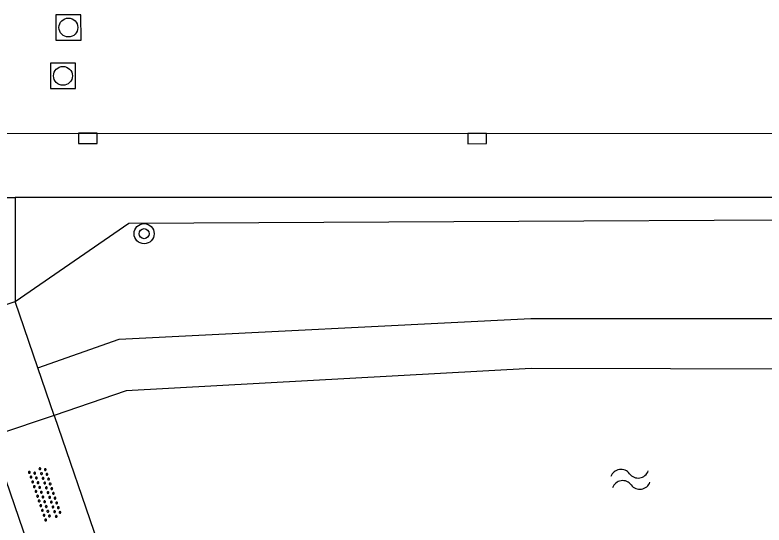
# Model space of a CAD drawing. Extents: x 126000 to 131009, y 393000 to 395500.
# Drawn here: x 130871.22 to 130900.95, y 395431.02 to 395451.29 of the extents above; entities that cross this region are included whole.
import ezdxf

# ---------------------------------------------------------------- set-up
doc = ezdxf.new("R2010")
doc.units = 0
for name, color, linetype in [('gg-knt-BGT kruinlijn', 7, 'Continuous'), ('gg-knt-verharding', 7, 'Continuous'), ('gg-kntw-beschoeiing', 7, 'Continuous'), ('gg-kwrk-kunstwerk niveau 01', 7, 'Continuous'), ('gt-grn-groengrens', 7, 'Continuous'), ('gt-symb-boom', 7, 'Continuous'), ('gt-symb-kolk', 7, 'Continuous'), ('gt-symb-overige verharding', 7, 'Continuous'), ('gt-symb-rioolschacht', 7, 'Continuous'), ('gt-symb-watersymbool', 7, 'Continuous')]:
    doc.layers.add(name, color=color, linetype=linetype)

# ---------------------------------------------------------------- blocks, each defined once
blk = doc.blocks.new('gt0-WA')
at = {"layer": 'gt-symb-watersymbool'}
for centre, start, end in [((-0.323, 0.022), 28.0725, 151.9275), ((0.427, 0.422), 208.0725, 331.9275), ((-0.323, -0.428), 28.0725, 151.9275), ((0.427, -0.028), 208.0725, 331.9275)]:
    blk.add_arc(centre, 0.425, start, end, dxfattribs=at)
blk = doc.blocks.new('gt0-KOLK')
at = {"layer": 'gt-symb-kolk'}
blk.add_lwpolyline([(0, 0), (0.375, 0), (0.375, 0.4), (-0.375, 0.4), (-0.375, 0), (0, 0)], dxfattribs=at)
blk = doc.blocks.new('gt0-RS')
at = {"layer": 'gt-symb-rioolschacht'}
blk.add_lwpolyline([(-0.5, -0.5), (0.5, -0.5), (0.5, 0.5), (-0.5, 0.5)], close=True, dxfattribs=at)
blk.add_circle((0, 0), 0.375, dxfattribs=at)
blk = doc.blocks.new('gt0-BOOM')
at = {"layer": 'gt-symb-boom'}
for radius in [0.4, 0.2]:
    blk.add_circle((0, 0), radius, dxfattribs=at)
blk = doc.blocks.new('gt0-OVH')
at = {"layer": 'gt-symb-overige verharding'}
for points in [[(-0.972, 0.298), (-0.967, 0.308), (-0.965, 0.319), (-0.966, 0.33), (-0.971, 0.34), (-0.978, 0.348), (-0.988, 0.353), (-0.999, 0.355), (-1.01, 0.354), (-1.02, 0.349), (-1.028, 0.342), (-1.033, 0.332), (-1.035, 0.321), (-1.034, 0.31), (-1.029, 0.3), (-1.022, 0.292), (-1.012, 0.287), (-1.001, 0.285), (-0.99, 0.286), (-0.98, 0.291)], [(-0.772, 0.298), (-0.767, 0.308), (-0.765, 0.319), (-0.766, 0.33), (-0.771, 0.34), (-0.778, 0.348), (-0.788, 0.353), (-0.799, 0.355), (-0.81, 0.354), (-0.82, 0.349), (-0.828, 0.342), (-0.833, 0.332), (-0.835, 0.321), (-0.834, 0.31), (-0.829, 0.3), (-0.822, 0.292), (-0.812, 0.287), (-0.801, 0.285), (-0.79, 0.286), (-0.78, 0.291)], [(-0.572, 0.298), (-0.567, 0.308), (-0.565, 0.319), (-0.566, 0.33), (-0.571, 0.34), (-0.578, 0.348), (-0.588, 0.353), (-0.599, 0.355), (-0.61, 0.354), (-0.62, 0.349), (-0.628, 0.342), (-0.633, 0.332), (-0.635, 0.321), (-0.634, 0.31), (-0.629, 0.3), (-0.622, 0.292), (-0.612, 0.287), (-0.601, 0.285), (-0.59, 0.286), (-0.58, 0.291)], [(-0.372, 0.298), (-0.367, 0.308), (-0.365, 0.319), (-0.366, 0.33), (-0.371, 0.34), (-0.378, 0.348), (-0.388, 0.353), (-0.399, 0.355), (-0.41, 0.354), (-0.42, 0.349), (-0.428, 0.342), (-0.433, 0.332), (-0.435, 0.321), (-0.434, 0.31), (-0.429, 0.3), (-0.422, 0.292), (-0.412, 0.287), (-0.401, 0.285), (-0.39, 0.286), (-0.38, 0.291)], [(-0.172, 0.298), (-0.167, 0.308), (-0.165, 0.319), (-0.166, 0.33), (-0.171, 0.34), (-0.178, 0.348), (-0.188, 0.353), (-0.199, 0.355), (-0.21, 0.354), (-0.22, 0.349), (-0.228, 0.342), (-0.233, 0.332), (-0.235, 0.321), (-0.234, 0.31), (-0.229, 0.3), (-0.222, 0.292), (-0.212, 0.287), (-0.201, 0.285), (-0.19, 0.286), (-0.18, 0.291)], [(0.028, 0.298), (0.033, 0.308), (0.035, 0.319), (0.034, 0.33), (0.029, 0.34), (0.022, 0.348), (0.012, 0.353), (0.001, 0.355), (-0.01, 0.354), (-0.02, 0.349), (-0.028, 0.342), (-0.033, 0.332), (-0.035, 0.321), (-0.034, 0.31), (-0.029, 0.3), (-0.022, 0.292), (-0.012, 0.287), (-0.001, 0.285), (0.01, 0.286), (0.02, 0.291)], [(0.228, 0.298), (0.233, 0.308), (0.235, 0.319), (0.234, 0.33), (0.229, 0.34), (0.222, 0.348), (0.212, 0.353), (0.201, 0.355), (0.19, 0.354), (0.18, 0.349), (0.172, 0.342), (0.167, 0.332), (0.165, 0.321), (0.166, 0.31), (0.171, 0.3), (0.178, 0.292), (0.188, 0.287), (0.199, 0.285), (0.21, 0.286), (0.22, 0.291)], [(0.428, 0.298), (0.433, 0.308), (0.435, 0.319), (0.434, 0.33), (0.429, 0.34), (0.422, 0.348), (0.412, 0.353), (0.401, 0.355), (0.39, 0.354), (0.38, 0.349), (0.372, 0.342), (0.367, 0.332), (0.365, 0.321), (0.366, 0.31), (0.371, 0.3), (0.378, 0.292), (0.388, 0.287), (0.399, 0.285), (0.41, 0.286), (0.42, 0.291)], [(0.628, 0.298), (0.633, 0.308), (0.635, 0.319), (0.634, 0.33), (0.629, 0.34), (0.622, 0.348), (0.612, 0.353), (0.601, 0.355), (0.59, 0.354), (0.58, 0.349), (0.572, 0.342), (0.567, 0.332), (0.565, 0.321), (0.566, 0.31), (0.571, 0.3), (0.578, 0.292), (0.588, 0.287), (0.599, 0.285), (0.61, 0.286), (0.62, 0.291)], [(0.828, 0.298), (0.833, 0.308), (0.835, 0.319), (0.834, 0.33), (0.829, 0.34), (0.822, 0.348), (0.812, 0.353), (0.801, 0.355), (0.79, 0.354), (0.78, 0.349), (0.772, 0.342), (0.767, 0.332), (0.765, 0.321), (0.766, 0.31), (0.771, 0.3), (0.778, 0.292), (0.788, 0.287), (0.799, 0.285), (0.81, 0.286), (0.82, 0.291)], [(1.028, 0.298), (1.033, 0.308), (1.035, 0.319), (1.034, 0.33), (1.029, 0.34), (1.022, 0.348), (1.012, 0.353), (1.001, 0.355), (0.99, 0.354), (0.98, 0.349), (0.972, 0.342), (0.967, 0.332), (0.965, 0.321), (0.966, 0.31), (0.971, 0.3), (0.978, 0.292), (0.988, 0.287), (0.999, 0.285), (1.01, 0.286), (1.02, 0.291)], [(-0.872, 0.106), (-0.867, 0.116), (-0.865, 0.126), (-0.866, 0.137), (-0.871, 0.147), (-0.878, 0.156), (-0.888, 0.161), (-0.899, 0.163), (-0.91, 0.162), (-0.92, 0.157), (-0.928, 0.15), (-0.933, 0.14), (-0.935, 0.129), (-0.934, 0.118), (-0.929, 0.108), (-0.922, 0.1), (-0.912, 0.095), (-0.901, 0.092), (-0.89, 0.094), (-0.88, 0.098)], [(-0.672, 0.106), (-0.667, 0.116), (-0.665, 0.126), (-0.666, 0.137), (-0.671, 0.147), (-0.678, 0.156), (-0.688, 0.161), (-0.699, 0.163), (-0.71, 0.162), (-0.72, 0.157), (-0.728, 0.15), (-0.733, 0.14), (-0.735, 0.129), (-0.734, 0.118), (-0.729, 0.108), (-0.722, 0.1), (-0.712, 0.095), (-0.701, 0.092), (-0.69, 0.094), (-0.68, 0.098)], [(-0.472, 0.106), (-0.467, 0.116), (-0.465, 0.126), (-0.466, 0.137), (-0.471, 0.147), (-0.478, 0.156), (-0.488, 0.161), (-0.499, 0.163), (-0.51, 0.162), (-0.52, 0.157), (-0.528, 0.15), (-0.533, 0.14), (-0.535, 0.129), (-0.534, 0.118), (-0.529, 0.108), (-0.522, 0.1), (-0.512, 0.095), (-0.501, 0.092), (-0.49, 0.094), (-0.48, 0.098)], [(-0.272, 0.106), (-0.267, 0.116), (-0.265, 0.126), (-0.266, 0.137), (-0.271, 0.147), (-0.278, 0.156), (-0.288, 0.161), (-0.299, 0.163), (-0.31, 0.162), (-0.32, 0.157), (-0.328, 0.15), (-0.333, 0.14), (-0.335, 0.129), (-0.334, 0.118), (-0.329, 0.108), (-0.322, 0.1), (-0.312, 0.095), (-0.301, 0.092), (-0.29, 0.094), (-0.28, 0.098)], [(-0.072, 0.106), (-0.067, 0.116), (-0.065, 0.126), (-0.066, 0.137), (-0.071, 0.147), (-0.078, 0.156), (-0.088, 0.161), (-0.099, 0.163), (-0.11, 0.162), (-0.12, 0.157), (-0.128, 0.15), (-0.133, 0.14), (-0.135, 0.129), (-0.134, 0.118), (-0.129, 0.108), (-0.122, 0.1), (-0.112, 0.095), (-0.101, 0.092), (-0.09, 0.094), (-0.08, 0.098)], [(0.128, 0.106), (0.133, 0.116), (0.135, 0.126), (0.134, 0.137), (0.129, 0.147), (0.122, 0.156), (0.112, 0.161), (0.101, 0.163), (0.09, 0.162), (0.08, 0.157), (0.072, 0.15), (0.067, 0.14), (0.065, 0.129), (0.066, 0.118), (0.071, 0.108), (0.078, 0.1), (0.088, 0.095), (0.099, 0.092), (0.11, 0.094), (0.12, 0.098)], [(0.328, 0.106), (0.333, 0.116), (0.335, 0.126), (0.334, 0.137), (0.329, 0.147), (0.322, 0.156), (0.312, 0.161), (0.301, 0.163), (0.29, 0.162), (0.28, 0.157), (0.272, 0.15), (0.267, 0.14), (0.265, 0.129), (0.266, 0.118), (0.271, 0.108), (0.278, 0.1), (0.288, 0.095), (0.299, 0.092), (0.31, 0.094), (0.32, 0.098)], [(0.528, 0.106), (0.533, 0.116), (0.535, 0.126), (0.534, 0.137), (0.529, 0.147), (0.522, 0.156), (0.512, 0.161), (0.501, 0.163), (0.49, 0.162), (0.48, 0.157), (0.472, 0.15), (0.467, 0.14), (0.465, 0.129), (0.466, 0.118), (0.471, 0.108), (0.478, 0.1), (0.488, 0.095), (0.499, 0.092), (0.51, 0.094), (0.52, 0.098)], [(0.728, 0.106), (0.733, 0.116), (0.735, 0.126), (0.734, 0.137), (0.729, 0.147), (0.722, 0.156), (0.712, 0.161), (0.701, 0.163), (0.69, 0.162), (0.68, 0.157), (0.672, 0.15), (0.667, 0.14), (0.665, 0.129), (0.666, 0.118), (0.671, 0.108), (0.678, 0.1), (0.688, 0.095), (0.699, 0.092), (0.71, 0.094), (0.72, 0.098)], [(0.928, 0.106), (0.933, 0.116), (0.935, 0.126), (0.934, 0.137), (0.929, 0.147), (0.922, 0.156), (0.912, 0.161), (0.901, 0.163), (0.89, 0.162), (0.88, 0.157), (0.872, 0.15), (0.867, 0.14), (0.865, 0.129), (0.866, 0.118), (0.871, 0.108), (0.878, 0.1), (0.888, 0.095), (0.899, 0.092), (0.91, 0.094), (0.92, 0.098)], [(-0.972, -0.142), (-0.967, -0.132), (-0.965, -0.121), (-0.966, -0.11), (-0.971, -0.1), (-0.978, -0.092), (-0.988, -0.087), (-0.999, -0.085), (-1.01, -0.086), (-1.02, -0.091), (-1.028, -0.098), (-1.033, -0.108), (-1.035, -0.119), (-1.034, -0.13), (-1.029, -0.14), (-1.022, -0.148), (-1.012, -0.153), (-1.001, -0.155), (-0.99, -0.154), (-0.98, -0.149)], [(-0.872, -0.334), (-0.867, -0.324), (-0.865, -0.314), (-0.866, -0.303), (-0.871, -0.293), (-0.878, -0.284), (-0.888, -0.279), (-0.899, -0.277), (-0.91, -0.278), (-0.92, -0.283), (-0.928, -0.29), (-0.933, -0.3), (-0.935, -0.311), (-0.934, -0.322), (-0.929, -0.332), (-0.922, -0.34), (-0.912, -0.345), (-0.901, -0.348), (-0.89, -0.346), (-0.88, -0.342)], [(-0.772, -0.142), (-0.767, -0.132), (-0.765, -0.121), (-0.766, -0.11), (-0.771, -0.1), (-0.778, -0.092), (-0.788, -0.087), (-0.799, -0.085), (-0.81, -0.086), (-0.82, -0.091), (-0.828, -0.098), (-0.833, -0.108), (-0.835, -0.119), (-0.834, -0.13), (-0.829, -0.14), (-0.822, -0.148), (-0.812, -0.153), (-0.801, -0.155), (-0.79, -0.154), (-0.78, -0.149)], [(-0.672, -0.334), (-0.667, -0.324), (-0.665, -0.314), (-0.666, -0.303), (-0.671, -0.293), (-0.678, -0.284), (-0.688, -0.279), (-0.699, -0.277), (-0.71, -0.278), (-0.72, -0.283), (-0.728, -0.29), (-0.733, -0.3), (-0.735, -0.311), (-0.734, -0.322), (-0.729, -0.332), (-0.722, -0.34), (-0.712, -0.345), (-0.701, -0.348), (-0.69, -0.346), (-0.68, -0.342)], [(-0.572, -0.142), (-0.567, -0.132), (-0.565, -0.121), (-0.566, -0.11), (-0.571, -0.1), (-0.578, -0.092), (-0.588, -0.087), (-0.599, -0.085), (-0.61, -0.086), (-0.62, -0.091), (-0.628, -0.098), (-0.633, -0.108), (-0.635, -0.119), (-0.634, -0.13), (-0.629, -0.14), (-0.622, -0.148), (-0.612, -0.153), (-0.601, -0.155), (-0.59, -0.154), (-0.58, -0.149)], [(-0.472, -0.334), (-0.467, -0.324), (-0.465, -0.314), (-0.466, -0.303), (-0.471, -0.293), (-0.478, -0.284), (-0.488, -0.279), (-0.499, -0.277), (-0.51, -0.278), (-0.52, -0.283), (-0.528, -0.29), (-0.533, -0.3), (-0.535, -0.311), (-0.534, -0.322), (-0.529, -0.332), (-0.522, -0.34), (-0.512, -0.345), (-0.501, -0.348), (-0.49, -0.346), (-0.48, -0.342)], [(-0.372, -0.142), (-0.367, -0.132), (-0.365, -0.121), (-0.366, -0.11), (-0.371, -0.1), (-0.378, -0.092), (-0.388, -0.087), (-0.399, -0.085), (-0.41, -0.086), (-0.42, -0.091), (-0.428, -0.098), (-0.433, -0.108), (-0.435, -0.119), (-0.434, -0.13), (-0.429, -0.14), (-0.422, -0.148), (-0.412, -0.153), (-0.401, -0.155), (-0.39, -0.154), (-0.38, -0.149)], [(-0.272, -0.334), (-0.267, -0.324), (-0.265, -0.314), (-0.266, -0.303), (-0.271, -0.293), (-0.278, -0.284), (-0.288, -0.279), (-0.299, -0.277), (-0.31, -0.278), (-0.32, -0.283), (-0.328, -0.29), (-0.333, -0.3), (-0.335, -0.311), (-0.334, -0.322), (-0.329, -0.332), (-0.322, -0.34), (-0.312, -0.345), (-0.301, -0.348), (-0.29, -0.346), (-0.28, -0.342)], [(-0.172, -0.142), (-0.167, -0.132), (-0.165, -0.121), (-0.166, -0.11), (-0.171, -0.1), (-0.178, -0.092), (-0.188, -0.087), (-0.199, -0.085), (-0.21, -0.086), (-0.22, -0.091), (-0.228, -0.098), (-0.233, -0.108), (-0.235, -0.119), (-0.234, -0.13), (-0.229, -0.14), (-0.222, -0.148), (-0.212, -0.153), (-0.201, -0.155), (-0.19, -0.154), (-0.18, -0.149)], [(-0.072, -0.334), (-0.067, -0.324), (-0.065, -0.314), (-0.066, -0.303), (-0.071, -0.293), (-0.078, -0.284), (-0.088, -0.279), (-0.099, -0.277), (-0.11, -0.278), (-0.12, -0.283), (-0.128, -0.29), (-0.133, -0.3), (-0.135, -0.311), (-0.134, -0.322), (-0.129, -0.332), (-0.122, -0.34), (-0.112, -0.345), (-0.101, -0.348), (-0.09, -0.346), (-0.08, -0.342)], [(0.028, -0.142), (0.033, -0.132), (0.035, -0.121), (0.034, -0.11), (0.029, -0.1), (0.022, -0.092), (0.012, -0.087), (0.001, -0.085), (-0.01, -0.086), (-0.02, -0.091), (-0.028, -0.098), (-0.033, -0.108), (-0.035, -0.119), (-0.034, -0.13), (-0.029, -0.14), (-0.022, -0.148), (-0.012, -0.153), (-0.001, -0.155), (0.01, -0.154), (0.02, -0.149)], [(0.128, -0.334), (0.133, -0.324), (0.135, -0.314), (0.134, -0.303), (0.129, -0.293), (0.122, -0.284), (0.112, -0.279), (0.101, -0.277), (0.09, -0.278), (0.08, -0.283), (0.072, -0.29), (0.067, -0.3), (0.065, -0.311), (0.066, -0.322), (0.071, -0.332), (0.078, -0.34), (0.088, -0.345), (0.099, -0.348), (0.11, -0.346), (0.12, -0.342)], [(0.228, -0.142), (0.233, -0.132), (0.235, -0.121), (0.234, -0.11), (0.229, -0.1), (0.222, -0.092), (0.212, -0.087), (0.201, -0.085), (0.19, -0.086), (0.18, -0.091), (0.172, -0.098), (0.167, -0.108), (0.165, -0.119), (0.166, -0.13), (0.171, -0.14), (0.178, -0.148), (0.188, -0.153), (0.199, -0.155), (0.21, -0.154), (0.22, -0.149)], [(0.328, -0.334), (0.333, -0.324), (0.335, -0.314), (0.334, -0.303), (0.329, -0.293), (0.322, -0.284), (0.312, -0.279), (0.301, -0.277), (0.29, -0.278), (0.28, -0.283), (0.272, -0.29), (0.267, -0.3), (0.265, -0.311), (0.266, -0.322), (0.271, -0.332), (0.278, -0.34), (0.288, -0.345), (0.299, -0.348), (0.31, -0.346), (0.32, -0.342)], [(0.428, -0.142), (0.433, -0.132), (0.435, -0.121), (0.434, -0.11), (0.429, -0.1), (0.422, -0.092), (0.412, -0.087), (0.401, -0.085), (0.39, -0.086), (0.38, -0.091), (0.372, -0.098), (0.367, -0.108), (0.365, -0.119), (0.366, -0.13), (0.371, -0.14), (0.378, -0.148), (0.388, -0.153), (0.399, -0.155), (0.41, -0.154), (0.42, -0.149)], [(0.528, -0.334), (0.533, -0.324), (0.535, -0.314), (0.534, -0.303), (0.529, -0.293), (0.522, -0.284), (0.512, -0.279), (0.501, -0.277), (0.49, -0.278), (0.48, -0.283), (0.472, -0.29), (0.467, -0.3), (0.465, -0.311), (0.466, -0.322), (0.471, -0.332), (0.478, -0.34), (0.488, -0.345), (0.499, -0.348), (0.51, -0.346), (0.52, -0.342)], [(0.628, -0.142), (0.633, -0.132), (0.635, -0.121), (0.634, -0.11), (0.629, -0.1), (0.622, -0.092), (0.612, -0.087), (0.601, -0.085), (0.59, -0.086), (0.58, -0.091), (0.572, -0.098), (0.567, -0.108), (0.565, -0.119), (0.566, -0.13), (0.571, -0.14), (0.578, -0.148), (0.588, -0.153), (0.599, -0.155), (0.61, -0.154), (0.62, -0.149)], [(0.728, -0.334), (0.733, -0.324), (0.735, -0.314), (0.734, -0.303), (0.729, -0.293), (0.722, -0.284), (0.712, -0.279), (0.701, -0.277), (0.69, -0.278), (0.68, -0.283), (0.672, -0.29), (0.667, -0.3), (0.665, -0.311), (0.666, -0.322), (0.671, -0.332), (0.678, -0.34), (0.688, -0.345), (0.699, -0.348), (0.71, -0.346), (0.72, -0.342)], [(0.828, -0.142), (0.833, -0.132), (0.835, -0.121), (0.834, -0.11), (0.829, -0.1), (0.822, -0.092), (0.812, -0.087), (0.801, -0.085), (0.79, -0.086), (0.78, -0.091), (0.772, -0.098), (0.767, -0.108), (0.765, -0.119), (0.766, -0.13), (0.771, -0.14), (0.778, -0.148), (0.788, -0.153), (0.799, -0.155), (0.81, -0.154), (0.82, -0.149)], [(0.928, -0.334), (0.933, -0.324), (0.935, -0.314), (0.934, -0.303), (0.929, -0.293), (0.922, -0.284), (0.912, -0.279), (0.901, -0.277), (0.89, -0.278), (0.88, -0.283), (0.872, -0.29), (0.867, -0.3), (0.865, -0.311), (0.866, -0.322), (0.871, -0.332), (0.878, -0.34), (0.888, -0.345), (0.899, -0.348), (0.91, -0.346), (0.92, -0.342)], [(1.028, -0.142), (1.033, -0.132), (1.035, -0.121), (1.034, -0.11), (1.029, -0.1), (1.022, -0.092), (1.012, -0.087), (1.001, -0.085), (0.99, -0.086), (0.98, -0.091), (0.972, -0.098), (0.967, -0.108), (0.965, -0.119), (0.966, -0.13), (0.971, -0.14), (0.978, -0.148), (0.988, -0.153), (0.999, -0.155), (1.01, -0.154), (1.02, -0.149)]]:
    blk.add_lwpolyline(points, close=True, dxfattribs=at)

msp = doc.modelspace()

# ---------------------------------------------------------------- linework, layer by layer
at = {"layer": 'gg-knt-BGT kruinlijn'}
msp.add_lwpolyline([(130871.221, 395439.899), (130875.74, 395443.01), (130917.028, 395443.228)], dxfattribs=at)
at = {"layer": 'gg-knt-verharding'}
for p, q in [((130915.173, 395446.572), (130855.942, 395446.565)), ((130866.971, 395444.041), (130871.218, 395444.039)), ((130871.218, 395444.039), (130871.221, 395439.899)), ((130915.127, 395444.022), (130871.218, 395444.039))]:
    msp.add_line(p, q, dxfattribs=at)
at = {"layer": 'gg-kntw-beschoeiing'}
msp.add_line((130872.773, 395435.377), (130870.267, 395434.525), dxfattribs=at)
msp.add_lwpolyline([(130948.974, 395437.312), (130943.624, 395441.951), (130939.579, 395443.94), (130936.589, 395444.017), (130933.702, 395442.983), (130924.77, 395438.474), (130913.842, 395437.186), (130891.697, 395437.238), (130875.623, 395436.347), (130872.773, 395435.377)], dxfattribs=at)
at = {"layer": 'gg-kwrk-kunstwerk niveau 01'}
for p, q in [((130868.707, 395439.077), (130871.221, 395439.899)), ((130872.124, 395437.269), (130871.221, 395439.899)), ((130872.773, 395435.377), (130872.124, 395437.269)), ((130872.773, 395435.377), (130874.626, 395429.976)), ((130872.048, 395429.325), (130870.267, 395434.525))]:
    msp.add_line(p, q, dxfattribs=at)
at = {"layer": 'gt-grn-groengrens'}
msp.add_lwpolyline([(130872.124, 395437.269), (130875.354, 395438.399), (130891.685, 395439.224), (130914.637, 395439.224), (130924.267, 395440.38), (130933.353, 395444.962), (130936.058, 395445.928), (130940.146, 395445.928), (130944.952, 395443.761), (130951.084, 395438.124), (130952.346, 395434.94), (130951.718, 395426.035), (130941.287, 395422.066)], dxfattribs=at)

# ---------------------------------------------------------------- block references
at = {"layer": 'gt-symb-boom'}
msp.add_blockref('gt0-BOOM', (130876.34, 395442.595), dxfattribs=at)
at = {"layer": 'gt-symb-kolk'}
msp.add_blockref('gt0-KOLK', (130874.108, 395446.183), dxfattribs=at)
at = {"layer": 'gt-symb-kolk', "rotation": -179.79018540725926}
msp.add_blockref('gt0-KOLK', (130889.56, 395446.571), dxfattribs=at)
at = {"layer": 'gt-symb-overige verharding', "rotation": 108.90606099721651}
msp.add_blockref('gt0-OVH', (130872.414, 395432.269), dxfattribs=at)
at = {"layer": 'gt-symb-rioolschacht'}
for p, rotation in [((130873.336, 395450.785), -179.9427042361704), ((130873.121, 395448.866), -179.94270423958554)]:
    msp.add_blockref('gt0-RS', p, dxfattribs=dict(at, rotation=rotation))
at = {"layer": 'gt-symb-watersymbool', "rotation": 8.56758990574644}
msp.add_blockref('gt0-WA', (130895.591, 395432.83), dxfattribs=at)

doc.saveas('drawing.dxf')
